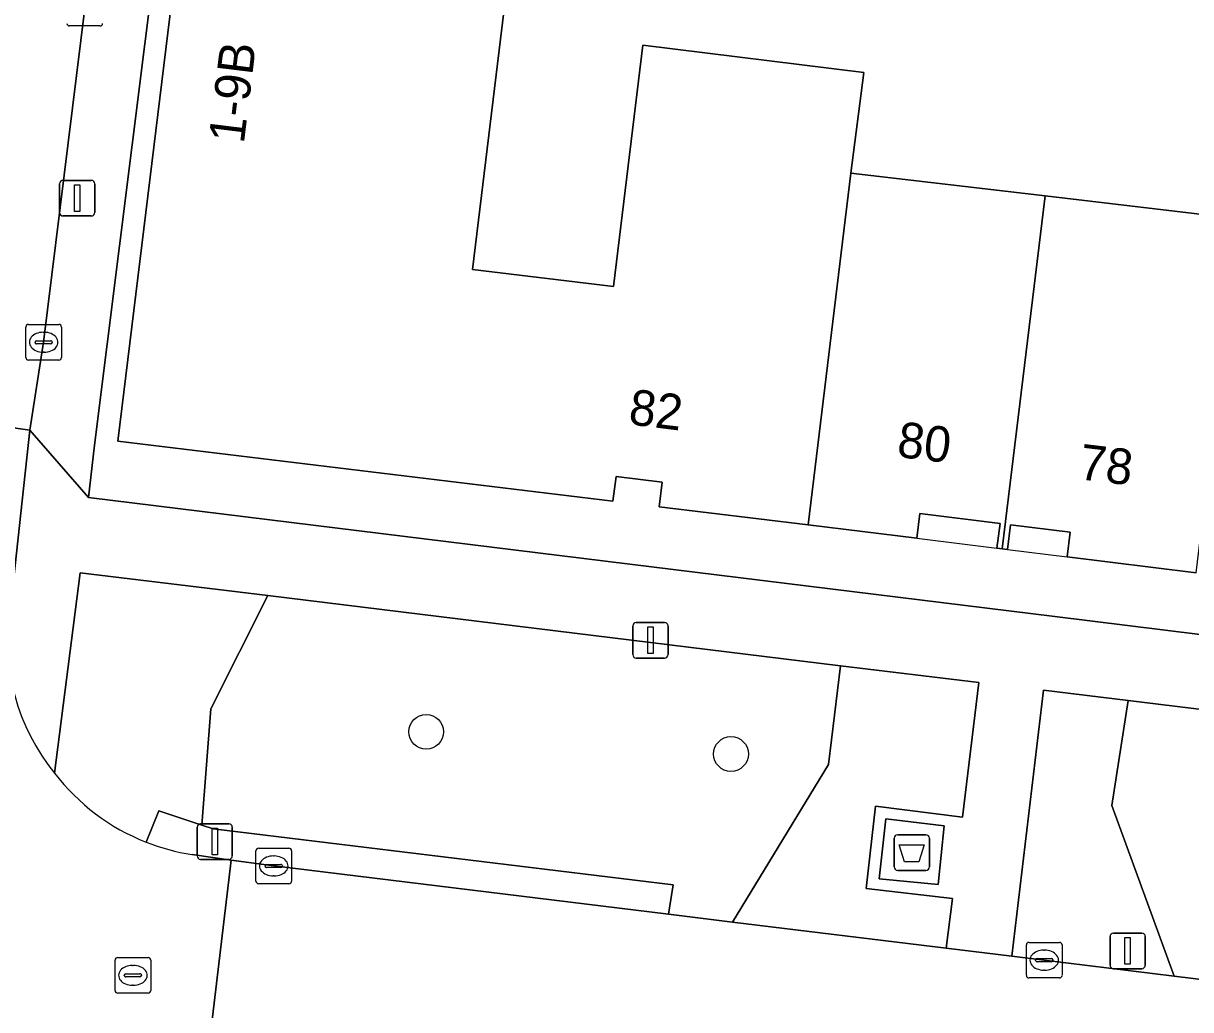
# Model space of a CAD drawing. Extents: x 161692 to 162379, y 380760 to 381678.
# Drawn here: x 162005.87 to 162038.63, y 381542.99 to 381570.69 of the extents above; entities that cross this region are included whole.
import ezdxf

# ---------------------------------------------------------------- set-up
doc = ezdxf.new("R2010")
doc.units = 0
for name, color, linetype in [('IMGEO_Afval_apart_plaats', 7, 'Continuous'), ('IMGEO_Boom', 7, 'Continuous'), ('IMGEO_Erf', 7, 'Continuous'), ('IMGEO_Groenvoorziening', 7, 'Continuous'), ('IMGEO_Kolk', 7, 'Continuous'), ('IMGEO_Lichtmast', 7, 'Continuous'), ('IMGEO_Pand', 7, 'Continuous'), ('IMGEO_Pand_nummerreeks', 7, 'Continuous'), ('IMGEO_Pand_overbouw', 7, 'Continuous'), ('IMGEO_Rijbaan_lokaal_open', 7, 'Continuous'), ('IMGEO_Rioolput', 7, 'Continuous'), ('IMGEO_Voetpad_gesloten', 7, 'Continuous'), ('IMGEO_Voetpad_open', 7, 'Continuous')]:
    doc.layers.add(name, color=color, linetype=linetype)

msp = doc.modelspace()

# ---------------------------------------------------------------- linework, layer by layer
at = {"layer": 'IMGEO_Afval_apart_plaats'}
for p, q in [((162030.311, 381547.004), (162030.311, 381547.804)), ((162030.311, 381547.804), (162030.311, 381547.004)), ((162030.411, 381547.904), (162031.201, 381547.904)), ((162031.201, 381547.904), (162030.411, 381547.904)), ((162031.301, 381547.804), (162031.301, 381547.004)), ((162031.301, 381547.004), (162031.301, 381547.804)), ((162031.201, 381546.904), (162030.411, 381546.904)), ((162030.411, 381546.904), (162031.201, 381546.904))]:
    msp.add_line(p, q, dxfattribs=at)
msp.add_lwpolyline([(162030.454, 381547.618), (162031.158, 381547.618), (162031.009, 381547.148), (162030.603, 381547.148), (162030.454, 381547.618)], dxfattribs=at)
for centre, start, end in [((162030.411, 381547.804), 90, 180), ((162030.411, 381547.804), 90, 180), ((162031.201, 381547.804), 0, 90), ((162031.201, 381547.804), 360, 90), ((162030.411, 381547.004), 180, 270), ((162030.411, 381547.004), 180, 270), ((162031.201, 381547.004), 270, 0), ((162031.201, 381547.004), 270, 0)]:
    msp.add_arc(centre, 0.1, start, end, dxfattribs=at)
at = {"layer": 'IMGEO_Boom'}
for centre in [(162017.177, 381550.795), (162025.732, 381550.171)]:
    msp.add_circle(centre, 0.489, dxfattribs=at)
at = {"layer": 'IMGEO_Erf'}
for points in [[(162114.509, 381599.867), (162077.801, 381602.999), (162077.615, 381601.149), (162050.093, 381604.479), (162041.528, 381605.503), (162041.289, 381603.455), (162031.544, 381604.588), (162028.637, 381604.933), (162013.863, 381606.684), (162007.865, 381558.845), (162007.701, 381557.371), (162034.818, 381554.029), (162070.931, 381549.559), (162135.338, 381541.692)], [(162038.785, 381555.261), (162035.172, 381555.709), (162035.255, 381556.404), (162033.58, 381556.605), (162033.496, 381555.91), (162033.346, 381555.93), (162033.196, 381555.95), (162033.283, 381556.644), (162031.036, 381556.925), (162030.949, 381556.231), (162027.898, 381556.601), (162023.714, 381557.108), (162023.799, 381557.802), (162022.506, 381557.962), (162022.42, 381557.267), (162008.519, 381558.95), (162010.935, 381578.684)], [(162123.394, 381563.682), (162072.606, 381569.571), (162072.821, 381571.426), (162020.189, 381577.825), (162019.267, 381570.243), (162018.48, 381563.777), (162022.431, 381563.297), (162023.256, 381570.077), (162029.459, 381569.305), (162029.1, 381566.483), (162034.552, 381565.84), (162039.994, 381565.198), (162040.028, 381565.633), (162042.453, 381565.364), (162045.748, 381565), (162045.855, 381565.965), (162051.729, 381565.24), (162057.602, 381564.514), (162057.414, 381563.032), (162062.954, 381562.356), (162068.494, 381561.679), (162074.141, 381560.989), (162079.789, 381560.3), (162085.357, 381559.62)]]:
    msp.add_lwpolyline(points, dxfattribs=at)
at = {"layer": 'IMGEO_Groenvoorziening'}
for points in [[(162012.731, 381554.618), (162007.465, 381555.262), (162006.746, 381549.634)], [(162009.315, 381547.697), (162009.674, 381548.574), (162010.883, 381548.176), (162011.132, 381551.442), (162012.731, 381554.618)], [(162010.883, 381548.176), (162009.674, 381548.574), (162009.315, 381547.697)], [(162010.603, 381547.349), (162011.7, 381547.192), (162012.899, 381547.028), (162023.98, 381545.673), (162024.11, 381546.501), (162011.196, 381548.073), (162010.883, 381548.176)]]:
    msp.add_lwpolyline(points, dxfattribs=at)
for points in [[(162028.805, 381552.65), (162012.731, 381554.618), (162011.132, 381551.442), (162010.883, 381548.176), (162011.196, 381548.073), (162024.11, 381546.501), (162023.98, 381545.673), (162025.771, 381545.454), (162028.467, 381549.88)], [(162032.689, 381552.175), (162028.805, 381552.65), (162028.467, 381549.88), (162025.771, 381545.454), (162031.77, 381544.72), (162031.95, 381546.118), (162029.527, 381546.392), (162029.787, 381548.704), (162032.228, 381548.402)], [(162036.884, 381551.669), (162034.507, 381551.959), (162033.612, 381544.495), (162034.524, 381544.383), (162038.174, 381543.936), (162036.419, 381548.725)], [(162066.399, 381548.063), (162036.884, 381551.669), (162036.419, 381548.725), (162038.174, 381543.936), (162045.112, 381543.086), (162045.252, 381543.802), (162064.63, 381541.611), (162066.673, 381544.728), (162066.873, 381545.89)]]:
    msp.add_lwpolyline(points, close=True, dxfattribs=at)
for centre, radius, start, end in [((162011.518, 381553.291), 6.012, 217.4639, 248.5042), ((162011.507, 381553.254), 5.974, 248.4692, 261.2918)]:
    msp.add_arc(centre, radius, start, end, dxfattribs=at)
at = {"layer": 'IMGEO_Kolk'}
for p, q in [((162008.02, 381570.612), (162007.168, 381570.612)), ((162005.938, 381561.306), (162005.938, 381562.158)), ((162006.013, 381562.232), (162006.865, 381562.232)), ((162006.939, 381562.158), (162006.939, 381561.306)), ((162006.426, 381562.012), (162006.451, 381562.012)), ((162006.197, 381561.726), (162006.197, 381561.738)), ((162006.635, 381561.689), (162006.237, 381561.689)), ((162006.24, 381561.775), (162006.638, 381561.775)), ((162006.681, 381561.738), (162006.681, 381561.726)), ((162006.865, 381561.232), (162006.013, 381561.232)), ((162006.449, 381561.452), (162006.424, 381561.452)), ((162012.398, 381546.602), (162012.398, 381547.454)), ((162012.473, 381547.528), (162013.325, 381547.528)), ((162013.399, 381547.454), (162013.399, 381546.602)), ((162012.7, 381547.071), (162013.098, 381547.071)), ((162012.886, 381547.308), (162012.911, 381547.308)), ((162012.657, 381547.022), (162012.657, 381547.034)), ((162013.095, 381546.985), (162012.697, 381546.985)), ((162012.909, 381546.748), (162012.884, 381546.748)), ((162013.141, 381547.034), (162013.141, 381547.022)), ((162013.325, 381546.528), (162012.473, 381546.528)), ((162034.023, 381543.957), (162034.023, 381544.809)), ((162034.098, 381544.883), (162034.95, 381544.883)), ((162035.024, 381544.809), (162035.024, 381543.957)), ((162034.325, 381544.426), (162034.723, 381544.426)), ((162034.511, 381544.663), (162034.536, 381544.663)), ((162034.282, 381544.377), (162034.282, 381544.389)), ((162034.72, 381544.34), (162034.322, 381544.34)), ((162034.534, 381544.103), (162034.509, 381544.103)), ((162034.766, 381544.389), (162034.766, 381544.377)), ((162034.95, 381543.883), (162034.098, 381543.883))]:
    msp.add_line(p, q, dxfattribs=at)
for points in [[(162008.02, 381570.612), (162007.168, 381570.612)], [(162005.938, 381561.306), (162005.938, 381562.158)], [(162006.013, 381562.232), (162006.865, 381562.232)], [(162006.939, 381562.158), (162006.939, 381561.306)], [(162006.865, 381561.232), (162006.013, 381561.232)], [(162012.398, 381546.602), (162012.398, 381547.454)], [(162012.473, 381547.528), (162013.325, 381547.528)], [(162013.399, 381547.454), (162013.399, 381546.602)], [(162013.325, 381546.528), (162012.473, 381546.528)], [(162034.023, 381543.957), (162034.023, 381544.809)], [(162034.098, 381544.883), (162034.95, 381544.883)], [(162035.024, 381544.809), (162035.024, 381543.957)], [(162034.95, 381543.883), (162034.098, 381543.883)]]:
    msp.add_lwpolyline(points, dxfattribs=at)
for centre, radius, start, end in [((162007.17, 381570.688), 0.0765, 181.552, 268.448), ((162007.17, 381570.688), 0.0765, 181.552, 268.448), ((162008.018, 381570.688), 0.0765, 271.552, 358.448), ((162008.018, 381570.688), 0.0765, 271.552, 358.448), ((162006.015, 381562.156), 0.0765, 91.552, 178.448), ((162006.015, 381562.156), 0.0765, 91.552, 178.448), ((162006.863, 381562.156), 0.0765, 1.552, 88.448), ((162006.863, 381562.156), 0.0765, 1.552, 88.448), ((162006.237, 381561.735), 0.0403, 85.8775, 175.7526), ((162006.234, 381561.725), 0.0366, 178.938, 274.7102), ((162006.638, 381561.732), 0.043, 264.8664, 352.4533), ((162006.642, 381561.737), 0.0386, 1.7309, 96.639), ((162006.015, 381561.308), 0.0765, 181.552, 268.448), ((162006.015, 381561.308), 0.0765, 181.552, 268.448), ((162006.863, 381561.308), 0.0765, 271.552, 358.448), ((162006.863, 381561.308), 0.0765, 271.552, 358.448), ((162012.475, 381547.452), 0.0765, 91.552, 178.448), ((162012.475, 381547.452), 0.0765, 91.552, 178.448), ((162013.323, 381547.452), 0.0765, 1.552, 88.448), ((162013.323, 381547.452), 0.0765, 1.552, 88.448), ((162012.697, 381547.031), 0.0403, 85.8775, 175.7526), ((162013.102, 381547.033), 0.0386, 1.7309, 96.639), ((162012.694, 381547.021), 0.0366, 178.938, 274.7102), ((162013.098, 381547.028), 0.043, 264.8664, 352.4533), ((162012.475, 381546.604), 0.0765, 181.552, 268.448), ((162012.475, 381546.604), 0.0765, 181.552, 268.448), ((162013.323, 381546.604), 0.0765, 271.552, 358.448), ((162013.323, 381546.604), 0.0765, 271.552, 358.448), ((162034.1, 381544.807), 0.0765, 91.552, 178.448), ((162034.1, 381544.807), 0.0765, 91.552, 178.448), ((162034.948, 381544.807), 0.0765, 1.552, 88.448), ((162034.948, 381544.807), 0.0765, 1.552, 88.448), ((162034.322, 381544.386), 0.0403, 85.8775, 175.7526), ((162034.727, 381544.388), 0.0386, 1.7309, 96.639), ((162034.319, 381544.376), 0.0366, 178.938, 274.7102), ((162034.723, 381544.383), 0.043, 264.8664, 352.4533), ((162034.1, 381543.959), 0.0765, 181.552, 268.448), ((162034.1, 381543.959), 0.0765, 181.552, 268.448), ((162034.948, 381543.959), 0.0765, 271.552, 358.448), ((162034.948, 381543.959), 0.0765, 271.552, 358.448)]:
    msp.add_arc(centre, radius, start, end, dxfattribs=at)
for centre, major_axis, ratio, start_param, end_param in [((162006.425, 381561.732), (-0.387, 0.002), 0.722429, 4.712389, 7.853982), ((162006.45, 381561.732), (-0.39, 0.002), 0.717154, 1.570796, 4.712389), ((162012.885, 381547.028), (-0.387, 0.002), 0.722429, 4.712389, 7.853982), ((162012.91, 381547.028), (-0.39, 0.002), 0.717154, 1.570796, 4.712389), ((162034.51, 381544.383), (-0.387, 0.002), 0.722429, 4.712389, 7.853982), ((162034.535, 381544.383), (-0.39, 0.002), 0.717154, 1.570796, 4.712389)]:
    msp.add_ellipse(centre, major_axis=major_axis, ratio=ratio, start_param=start_param, end_param=end_param, dxfattribs=at)
at = {"layer": 'IMGEO_Lichtmast'}
for p, q in [((162006.887, 381565.378), (162006.887, 381566.178)), ((162006.887, 381566.178), (162006.887, 381565.378)), ((162006.987, 381566.278), (162007.777, 381566.278)), ((162007.777, 381566.278), (162006.987, 381566.278)), ((162007.877, 381566.178), (162007.877, 381565.378)), ((162007.877, 381565.378), (162007.877, 381566.178)), ((162007.777, 381565.278), (162006.987, 381565.278)), ((162006.987, 381565.278), (162007.777, 381565.278)), ((162022.975, 381552.964), (162022.975, 381553.764)), ((162022.975, 381553.764), (162022.975, 381552.964)), ((162023.075, 381553.864), (162023.865, 381553.864)), ((162023.865, 381553.864), (162023.075, 381553.864)), ((162023.965, 381553.764), (162023.965, 381552.964)), ((162023.965, 381552.964), (162023.965, 381553.764)), ((162023.865, 381552.864), (162023.075, 381552.864)), ((162023.075, 381552.864), (162023.865, 381552.864)), ((162010.745, 381547.313), (162010.745, 381548.113)), ((162010.745, 381548.113), (162010.745, 381547.313)), ((162010.845, 381548.213), (162011.635, 381548.213)), ((162011.635, 381548.213), (162010.845, 381548.213)), ((162011.735, 381548.113), (162011.735, 381547.313)), ((162011.735, 381547.313), (162011.735, 381548.113)), ((162011.635, 381547.213), (162010.845, 381547.213)), ((162010.845, 381547.213), (162011.635, 381547.213)), ((162036.471, 381545.144), (162037.261, 381545.144)), ((162037.261, 381545.144), (162036.471, 381545.144)), ((162036.371, 381544.244), (162036.371, 381545.044)), ((162036.371, 381545.044), (162036.371, 381544.244)), ((162037.361, 381545.044), (162037.361, 381544.244)), ((162037.361, 381544.244), (162037.361, 381545.044)), ((162037.261, 381544.144), (162036.471, 381544.144)), ((162036.471, 381544.144), (162037.261, 381544.144))]:
    msp.add_line(p, q, dxfattribs=at)
for points in [[(162007.307, 381566.153), (162007.457, 381566.153), (162007.457, 381565.403), (162007.307, 381565.403), (162007.307, 381566.153)], [(162023.395, 381553.739), (162023.545, 381553.739), (162023.545, 381552.989), (162023.395, 381552.989), (162023.395, 381553.739)], [(162011.165, 381548.088), (162011.315, 381548.088), (162011.315, 381547.338), (162011.165, 381547.338), (162011.165, 381548.088)], [(162036.791, 381545.019), (162036.941, 381545.019), (162036.941, 381544.269), (162036.791, 381544.269), (162036.791, 381545.019)]]:
    msp.add_lwpolyline(points, dxfattribs=at)
for centre, start, end in [((162006.987, 381566.178), 90, 180), ((162006.987, 381566.178), 90, 180), ((162007.777, 381566.178), 0, 90), ((162007.777, 381566.178), 360, 90), ((162006.987, 381565.378), 180, 270), ((162006.987, 381565.378), 180, 270), ((162007.777, 381565.378), 270, 0), ((162007.777, 381565.378), 270, 0), ((162023.075, 381553.764), 90, 180), ((162023.075, 381553.764), 90, 180), ((162023.865, 381553.764), 0, 90), ((162023.865, 381553.764), 360, 90), ((162023.075, 381552.964), 180, 270), ((162023.075, 381552.964), 180, 270), ((162023.865, 381552.964), 270, 0), ((162023.865, 381552.964), 270, 0), ((162010.845, 381548.113), 90, 180), ((162010.845, 381548.113), 90, 180), ((162011.635, 381548.113), 0, 90), ((162011.635, 381548.113), 360, 90), ((162010.845, 381547.313), 180, 270), ((162010.845, 381547.313), 180, 270), ((162011.635, 381547.313), 270, 0), ((162011.635, 381547.313), 270, 0), ((162036.471, 381545.044), 90, 180), ((162036.471, 381545.044), 90, 180), ((162037.261, 381545.044), 0, 90), ((162037.261, 381545.044), 360, 90), ((162036.471, 381544.244), 180, 270), ((162036.471, 381544.244), 180, 270), ((162037.261, 381544.244), 270, 0), ((162037.261, 381544.244), 270, 0)]:
    msp.add_arc(centre, 0.1, start, end, dxfattribs=at)
at = {"layer": 'IMGEO_Pand'}
for points in [[(162029.1, 381566.483), (162029.459, 381569.305), (162023.256, 381570.077), (162022.431, 381563.297), (162018.48, 381563.777), (162019.267, 381570.243), (162020.189, 381577.825), (162020.371, 381579.323), (162011.727, 381580.381), (162011.51, 381578.614), (162010.935, 381578.684), (162008.519, 381558.95), (162022.42, 381557.267), (162022.506, 381557.962), (162023.799, 381557.802), (162023.714, 381557.108), (162027.898, 381556.601)], [(162034.552, 381565.84), (162029.1, 381566.483), (162027.898, 381556.601), (162030.949, 381556.231), (162031.036, 381556.925), (162033.283, 381556.644), (162033.196, 381555.95), (162033.346, 381555.93)], [(162039.994, 381565.198), (162034.552, 381565.84), (162033.346, 381555.93), (162033.496, 381555.91), (162033.58, 381556.605), (162035.255, 381556.404), (162035.172, 381555.709), (162038.785, 381555.261)]]:
    msp.add_lwpolyline(points, close=True, dxfattribs=at)
at = {"layer": 'IMGEO_Pand_overbouw'}
for points in [[(162033.283, 381556.644), (162031.036, 381556.925), (162030.949, 381556.231), (162033.196, 381555.95)], [(162035.255, 381556.404), (162033.58, 381556.605), (162033.496, 381555.91), (162035.172, 381555.709)]]:
    msp.add_lwpolyline(points, close=True, dxfattribs=at)
at = {"layer": 'IMGEO_Rijbaan_lokaal_open'}
for points in [[(162008.68, 381579.775), (162009.402, 381585.607), (162010.22, 381592.216), (162011.872, 381605.568), (162011.98, 381606.404), (162006.756, 381607.103), (162006.664, 381606.214), (162006.374, 381603.922), (162006.288, 381603.255), (162005.006, 381592.889), (162003.473, 381580.489), (162003.463, 381580.412), (162003.309, 381579.163), (162002.373, 381571.648), (162000.982, 381560.479), (162000.911, 381559.997), (162006.047, 381559.261), (162006.439, 381561.732), (162007.594, 381571.112), (162008.515, 381578.523)], [(162045.112, 381543.086), (162038.174, 381543.936), (162034.524, 381544.383), (162033.612, 381544.495), (162031.77, 381544.72), (162025.771, 381545.454), (162023.98, 381545.673), (162012.899, 381547.028), (162011.7, 381547.192), (162011.089, 381541.999), (162029.862, 381539.692), (162031.425, 381539.507), (162032.915, 381539.339), (162045.745, 381537.763), (162046.789, 381537.616), (162059.391, 381536.074), (162060.051, 381541.265), (162056.858, 381541.646)]]:
    msp.add_lwpolyline(points, close=True, dxfattribs=at)
for points in [[(162005.509, 381554.252), (162006.047, 381559.261), (162000.911, 381559.997), (162000.725, 381558.781), (162000.029, 381553.107), (161999.313, 381547.262)], [(162007.031, 381542.461), (162009.305, 381542.213), (162011.089, 381541.999), (162011.7, 381547.192)], [(162011.7, 381547.192), (162010.603, 381547.349)]]:
    msp.add_lwpolyline(points, dxfattribs=at)
for centre, radius, start, end in [((162011.207, 381553.304), 5.776, 170.5502, 219.4408), ((162011.518, 381553.291), 6.012, 217.4639, 248.5042), ((162011.507, 381553.254), 5.974, 248.4692, 261.2918)]:
    msp.add_arc(centre, radius, start, end, dxfattribs=at)
at = {"layer": 'IMGEO_Rioolput'}
for p, q in [((162008.518, 381544.457), (162009.37, 381544.457)), ((162008.443, 381543.531), (162008.443, 381544.383)), ((162008.931, 381544.237), (162008.956, 381544.237)), ((162009.444, 381544.383), (162009.444, 381543.531)), ((162008.702, 381543.951), (162008.702, 381543.963)), ((162009.14, 381543.914), (162008.742, 381543.914)), ((162008.745, 381544), (162009.143, 381544)), ((162009.186, 381543.963), (162009.186, 381543.951)), ((162009.37, 381543.457), (162008.518, 381543.457)), ((162008.954, 381543.677), (162008.929, 381543.677))]:
    msp.add_line(p, q, dxfattribs=at)
for points in [[(162008.518, 381544.457), (162009.37, 381544.457)], [(162008.443, 381543.531), (162008.443, 381544.383)], [(162009.444, 381544.383), (162009.444, 381543.531)], [(162009.37, 381543.457), (162008.518, 381543.457)]]:
    msp.add_lwpolyline(points, dxfattribs=at)
for centre, radius, start, end in [((162008.52, 381544.381), 0.0765, 91.552, 178.448), ((162008.52, 381544.381), 0.0765, 91.552, 178.448), ((162009.368, 381544.381), 0.0765, 1.552, 88.448), ((162009.368, 381544.381), 0.0765, 1.552, 88.448), ((162008.742, 381543.96), 0.0403, 85.8775, 175.7526), ((162008.739, 381543.95), 0.0366, 178.938, 274.7102), ((162009.143, 381543.957), 0.043, 264.8664, 352.4533), ((162009.147, 381543.962), 0.0386, 1.7309, 96.639), ((162008.52, 381543.533), 0.0765, 181.552, 268.448), ((162008.52, 381543.533), 0.0765, 181.552, 268.448), ((162009.368, 381543.533), 0.0765, 271.552, 358.448), ((162009.368, 381543.533), 0.0765, 271.552, 358.448)]:
    msp.add_arc(centre, radius, start, end, dxfattribs=at)
for centre, major_axis, ratio, start_param, end_param in [((162008.93, 381543.957), (-0.387, 0.002), 0.722429, 4.712389, 7.853982), ((162008.955, 381543.957), (-0.39, 0.002), 0.717154, 1.570796, 4.712389)]:
    msp.add_ellipse(centre, major_axis=major_axis, ratio=ratio, start_param=start_param, end_param=end_param, dxfattribs=at)
at = {"layer": 'IMGEO_Voetpad_gesloten'}
msp.add_lwpolyline([(162031.719, 381548.154), (162030.076, 381548.347), (162029.89, 381546.671), (162031.543, 381546.503)], close=True, dxfattribs=at)
at = {"layer": 'IMGEO_Voetpad_open'}
for points in [[(162013.863, 381606.684), (162011.98, 381606.404), (162011.872, 381605.568), (162010.22, 381592.216), (162009.402, 381585.607), (162010.603, 381585.478), (162009.877, 381579.638), (162008.68, 381579.775), (162008.515, 381578.523), (162007.594, 381571.112), (162006.439, 381561.732), (162006.047, 381559.261), (162007.701, 381557.371), (162007.865, 381558.845)], [(162031.719, 381548.154), (162031.543, 381546.503), (162029.89, 381546.671), (162030.076, 381548.347)]]:
    msp.add_lwpolyline(points, close=True, dxfattribs=at)
for points in [[(162070.931, 381549.559), (162034.818, 381554.029), (162007.701, 381557.371), (162006.047, 381559.261), (162005.509, 381554.252)], [(162006.746, 381549.634), (162007.465, 381555.262), (162012.731, 381554.618), (162028.805, 381552.65), (162032.689, 381552.175), (162032.228, 381548.402), (162029.787, 381548.704), (162029.527, 381546.392), (162031.95, 381546.118), (162031.77, 381544.72), (162033.612, 381544.495), (162034.507, 381551.959), (162036.884, 381551.669), (162066.399, 381548.063), (162068.767, 381547.774), (162067.825, 381540.308), (162069.641, 381540.084), (162070.566, 381547.538), (162072.78, 381547.268), (162100.728, 381543.854)]]:
    msp.add_lwpolyline(points, dxfattribs=at)
msp.add_arc((162011.207, 381553.304), 5.776, 170.5502, 219.4408, dxfattribs=at)

# ---------------------------------------------------------------- texts
at = {"layer": 'IMGEO_Pand_nummerreeks'}
for s, rotation, p in [('1-9B', 83.0101, (162012.058, 381567.289)), ('82', 352.9354, (162022.831, 381559.433)), ('80', 352.8609, (162030.364, 381558.52)), ('78', 353.1474, (162035.47, 381557.889))]:
    msp.add_text(s, height=1, rotation=rotation, dxfattribs=at).set_placement(p)

doc.saveas('drawing.dxf')
